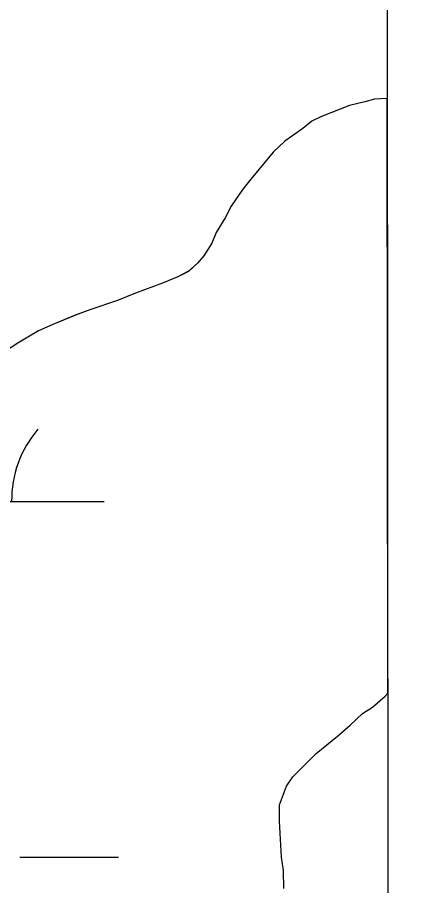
# Model space of a CAD drawing. Extents: x 3279314 to 3317160, y 734079 to 759431.
# Drawn here: x 3314815.1 to 3314940.9, y 745541.3 to 745823.1 of the extents above; entities that cross this region are included whole.
import ezdxf

# ---------------------------------------------------------------- set-up
doc = ezdxf.new("R2010")
doc.units = 0
for name, color, linetype in [('V-GRID-FRAM', 7, 'Continuous'), ('V-SITE-VEGE', 7, 'Continuous'), ('V-WETL-SWMP', 7, 'Continuous')]:
    doc.layers.add(name, color=color, linetype=linetype)

msp = doc.modelspace()

# ---------------------------------------------------------------- linework, layer by layer
at = {"layer": 'V-GRID-FRAM'}
msp.add_lwpolyline([(3283455.67, 757641.37), (3314923.72, 757657.39), (3314940.91, 739471.92), (3283456.99, 739455.89), (3283455.67, 757641.37)], dxfattribs=at)
at = {"layer": 'V-SITE-VEGE'}
for p, q in [((3314927.65, 745795.64), (3314922.69, 745794.44)), ((3314930.85, 745796.54), (3314927.65, 745795.64)), ((3314934.93, 745796.76), (3314930.85, 745796.54)), ((3314935.11, 745603.82), (3314934.93, 745796.76)), ((3314922.69, 745794.44), (3314913.67, 745790.88)), ((3314910.47, 745789.39), (3314907.56, 745787.04)), ((3314913.67, 745790.88), (3314910.47, 745789.39)), ((3314907.56, 745787.04), (3314901.75, 745782.91)), ((3314901.75, 745782.91), (3314897.99, 745779.38)), ((3314897.99, 745779.38), (3314890.75, 745770.58)), ((3314890.75, 745770.58), (3314888.15, 745767.35)), ((3314888.15, 745767.35), (3314884.39, 745761.78)), ((3314884.39, 745761.78), (3314882.38, 745757.97)), ((3314882.38, 745757.97), (3314879.48, 745753.28)), ((3314879.48, 745753.28), (3314878.05, 745749.76)), ((3314878.05, 745749.76), (3314875.45, 745745.66)), ((3314875.45, 745745.66), (3314873.43, 745743.31)), ((3314873.43, 745743.31), (3314870.52, 745740.66)), ((3314867.03, 745738.89), (3314862.08, 745736.81)), ((3314870.52, 745740.66), (3314867.03, 745738.89)), ((3314862.08, 745736.81), (3314853.35, 745733.54)), ((3314853.35, 745733.54), (3314847.53, 745731.17)), ((3314847.53, 745731.17), (3314838.5, 745728.18)), ((3314838.5, 745728.18), (3314833.85, 745726.4)), ((3314833.85, 745726.4), (3314826.57, 745723.43)), ((3314826.57, 745723.43), (3314821.91, 745721.35)), ((3314821.91, 745721.35), (3314815.52, 745717.52)), ((3314815.52, 745717.52), (3314810.87, 745714.56)), ((3314934.23, 745602.75), (3314935.11, 745603.82)), ((3314930.17, 745599.22), (3314934.23, 745602.75)), ((3314926.97, 745597.15), (3314930.17, 745599.22)), ((3314922.92, 745593.33), (3314926.97, 745597.15)), ((3314918.85, 745589.8), (3314922.92, 745593.33)), ((3314911.89, 745584.21), (3314918.85, 745589.8)), ((3314904.35, 745576.57), (3314911.89, 745584.21)), ((3314902.33, 745573.63), (3314904.35, 745576.57)), ((3314900.04, 745567.49), (3314902.33, 745573.63)), ((3314900.07, 745562.23), (3314900.04, 745567.49)), ((3314900.73, 745550.56), (3314900.07, 745562.23)), ((3314901.35, 745546.19), (3314900.73, 745550.56)), ((3314901.39, 745540.35), (3314901.35, 745546.19))]:
    msp.add_line(p, q, dxfattribs=at)
at = {"layer": 'V-WETL-SWMP'}
for p, q in [((3314927.64, 745795.64), (3314922.69, 745794.44)), ((3314927.64, 745795.64), (3314922.69, 745794.44)), ((3314930.85, 745796.54), (3314927.64, 745795.64)), ((3314930.85, 745796.54), (3314927.64, 745795.64)), ((3314934.93, 745796.76), (3314930.85, 745796.54)), ((3314934.93, 745796.76), (3314930.85, 745796.54)), ((3314935.11, 745603.82), (3314934.93, 745796.76)), ((3314935.11, 745603.82), (3314934.93, 745796.76)), ((3314922.69, 745794.44), (3314913.66, 745790.88)), ((3314922.69, 745794.44), (3314913.66, 745790.88)), ((3314910.46, 745789.39), (3314907.56, 745787.04)), ((3314910.46, 745789.39), (3314907.56, 745787.04)), ((3314913.66, 745790.88), (3314910.46, 745789.39)), ((3314913.66, 745790.88), (3314910.46, 745789.39)), ((3314907.56, 745787.04), (3314901.75, 745782.91)), ((3314907.56, 745787.04), (3314901.75, 745782.91)), ((3314901.75, 745782.91), (3314897.98, 745779.38)), ((3314901.75, 745782.91), (3314897.98, 745779.38)), ((3314897.98, 745779.38), (3314890.74, 745770.58)), ((3314897.98, 745779.38), (3314890.74, 745770.58)), ((3314890.74, 745770.58), (3314888.14, 745767.35)), ((3314890.74, 745770.58), (3314888.14, 745767.35)), ((3314888.14, 745767.35), (3314884.38, 745761.78)), ((3314888.14, 745767.35), (3314884.38, 745761.78)), ((3314884.38, 745761.78), (3314882.37, 745757.97)), ((3314884.38, 745761.78), (3314882.37, 745757.97)), ((3314882.37, 745757.97), (3314879.48, 745753.28)), ((3314882.37, 745757.97), (3314879.48, 745753.28)), ((3314879.48, 745753.28), (3314878.05, 745749.77)), ((3314879.48, 745753.28), (3314878.05, 745749.77)), ((3314878.05, 745749.77), (3314875.45, 745745.66)), ((3314878.05, 745749.77), (3314875.45, 745745.66)), ((3314875.45, 745745.66), (3314873.42, 745743.31)), ((3314875.45, 745745.66), (3314873.42, 745743.31)), ((3314873.42, 745743.31), (3314870.52, 745740.67)), ((3314873.42, 745743.31), (3314870.52, 745740.67)), ((3314867.03, 745738.89), (3314862.08, 745736.81)), ((3314867.03, 745738.89), (3314862.08, 745736.81)), ((3314870.52, 745740.67), (3314867.03, 745738.89)), ((3314870.52, 745740.67), (3314867.03, 745738.89)), ((3314862.08, 745736.81), (3314853.35, 745733.54)), ((3314862.08, 745736.81), (3314853.35, 745733.54)), ((3314853.35, 745733.54), (3314847.53, 745731.17)), ((3314853.35, 745733.54), (3314847.53, 745731.17)), ((3314847.53, 745731.17), (3314838.5, 745728.18)), ((3314847.53, 745731.17), (3314838.5, 745728.18)), ((3314838.5, 745728.18), (3314833.84, 745726.4)), ((3314838.5, 745728.18), (3314833.84, 745726.4)), ((3314833.84, 745726.4), (3314826.56, 745723.43)), ((3314833.84, 745726.4), (3314826.56, 745723.43)), ((3314826.56, 745723.43), (3314821.91, 745721.36)), ((3314826.56, 745723.43), (3314821.91, 745721.36)), ((3314821.91, 745721.36), (3314815.51, 745717.52)), ((3314821.91, 745721.36), (3314815.51, 745717.52)), ((3314815.51, 745717.52), (3314810.86, 745714.57)), ((3314815.51, 745717.52), (3314810.86, 745714.57)), ((3314779.53, 745665.91), (3314843.21, 745665.94)), ((3314934.23, 745602.75), (3314935.11, 745603.82)), ((3314934.23, 745602.75), (3314935.11, 745603.82)), ((3314930.17, 745599.22), (3314934.23, 745602.75)), ((3314930.17, 745599.22), (3314934.23, 745602.75)), ((3314926.97, 745597.15), (3314930.17, 745599.22)), ((3314926.97, 745597.15), (3314930.17, 745599.22)), ((3314922.91, 745593.33), (3314926.97, 745597.15)), ((3314922.91, 745593.33), (3314926.97, 745597.15)), ((3314918.85, 745589.8), (3314922.91, 745593.33)), ((3314918.85, 745589.8), (3314922.91, 745593.33)), ((3314911.88, 745584.21), (3314918.85, 745589.8)), ((3314911.88, 745584.21), (3314918.85, 745589.8)), ((3314904.34, 745576.57), (3314911.88, 745584.21)), ((3314904.34, 745576.57), (3314911.88, 745584.21)), ((3314902.32, 745573.63), (3314904.34, 745576.57)), ((3314902.32, 745573.63), (3314904.34, 745576.57)), ((3314900.03, 745567.49), (3314902.32, 745573.63)), ((3314900.03, 745567.49), (3314902.32, 745573.63)), ((3314900.07, 745562.23), (3314900.03, 745567.49)), ((3314900.07, 745562.23), (3314900.03, 745567.49)), ((3314900.73, 745550.56), (3314900.07, 745562.23)), ((3314900.73, 745550.56), (3314900.07, 745562.23)), ((3314815.86, 745550.5), (3314847.86, 745550.51)), ((3314901.34, 745546.19), (3314900.73, 745550.56)), ((3314901.34, 745546.19), (3314900.73, 745550.56)), ((3314901.38, 745540.35), (3314901.34, 745546.19)), ((3314901.38, 745540.35), (3314901.34, 745546.19))]:
    msp.add_line(p, q, dxfattribs=at)
msp.add_arc((3314848.45, 745666.42), 35.25, 139.2573, 180.801, dxfattribs=at)

doc.saveas('drawing.dxf')
